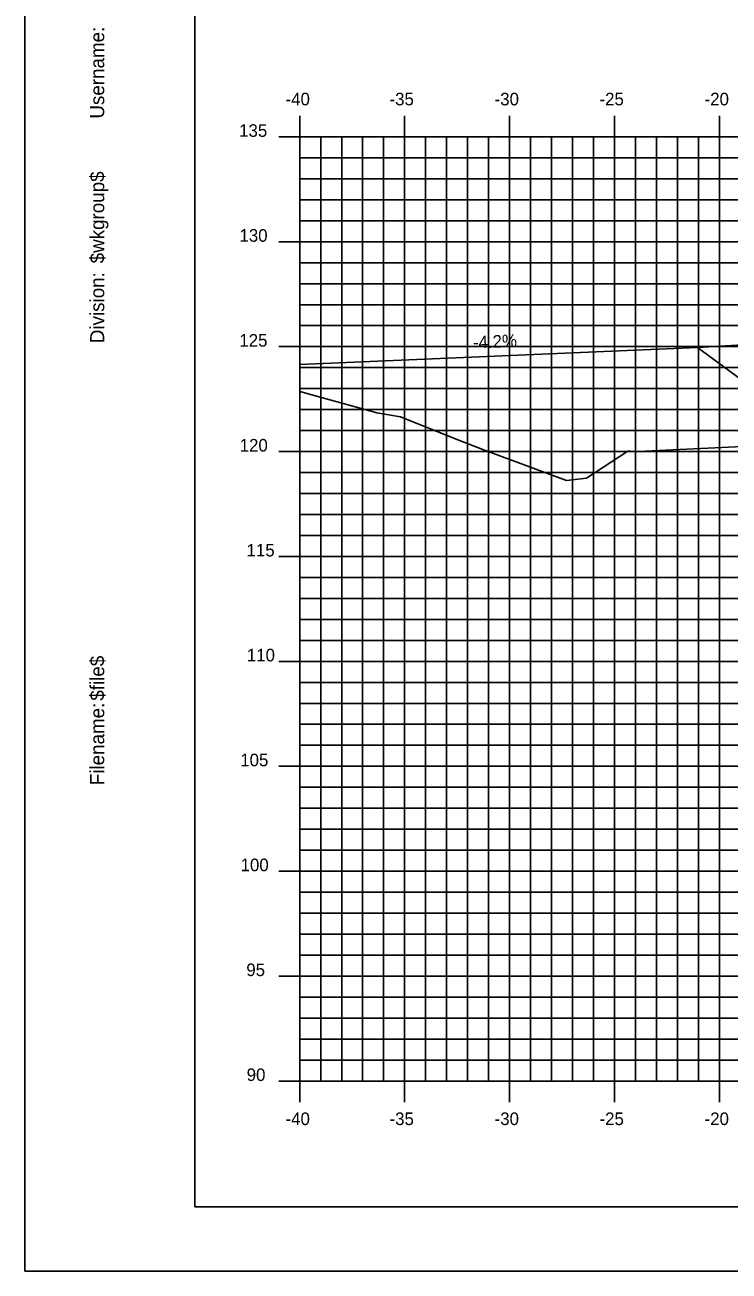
# Model space of a CAD drawing. Extents: x 850598 to 870284, y 366541 to 366651.
# Drawn here: x 864125 to 864158.5, y 366541.2 to 366600.6 of the extents above; entities that cross this region are included whole.
import ezdxf

# ---------------------------------------------------------------- set-up
doc = ezdxf.new("R2010")
doc.units = 0
for name, color, linetype in [('ANNOTATION', 7, 'Continuous'), ('BORDER', 7, 'Continuous'), ('D_Roadway_Berm', 7, 'Continuous'), ('D_Roadway_Centerline', 7, 'Continuous'), ('D_Roadway_SlopeLines', 7, 'Continuous'), ('H_V ANNOTATION', 7, 'Continuous'), ('MAJOR', 7, 'Continuous'), ('MINOR', 7, 'Continuous'), ('PLOT BOUNDARY', 7, 'Continuous'), ('S_Roadway_Centerline', 7, 'Continuous')]:
    doc.layers.add(name, color=color, linetype=linetype)

msp = doc.modelspace()

# ---------------------------------------------------------------- linework, layer by layer
at = {"layer": 'BORDER'}
for p, q in [((864133.046, 366649.225), (864133.046, 366544.225)), ((864133.046, 366544.225), (864293.046, 366544.225))]:
    msp.add_line(p, q, dxfattribs=at)
at = {"layer": 'D_Roadway_Berm'}
msp.add_lwpolyline([(864160.501, 366585.392), (864157.001, 366585.182)], dxfattribs=at)
at = {"layer": 'D_Roadway_Centerline'}
msp.add_lwpolyline([(864138.046, 366584.377), (864157.001, 366585.182), (864160.046, 366582.944), (864160.501, 366585.392), (864160.592, 366585.394), (864160.67, 366585.347), (864161.04, 366584.96), (864161.046, 366584.794), (864167.046, 366585.154), (864178.046, 366585.484), (864189.046, 366585.154), (864193.046, 366584.914), (864195.046, 366584.794), (864201.046, 366582.794), (864246.714, 366568.225), (864255.66, 366565.371), (864265.522, 366562.225), (864269.522, 366562.225)], dxfattribs=at)
at = {"layer": 'D_Roadway_SlopeLines'}
msp.add_lwpolyline([(864157.001, 366585.182), (864138.046, 366584.377)], dxfattribs=at)
at = {"layer": 'MAJOR'}
for p, q in [((864138.046, 366596.227), (864138.046, 366595.225)), ((864138.046, 366596.227), (864138.046, 366595.225)), ((864143.046, 366596.227), (864143.046, 366595.225)), ((864143.046, 366596.227), (864143.046, 366595.225)), ((864148.046, 366596.227), (864148.046, 366595.225)), ((864148.046, 366596.227), (864148.046, 366595.225)), ((864153.046, 366596.227), (864153.046, 366595.225)), ((864153.046, 366596.227), (864153.046, 366595.225)), ((864158.046, 366596.227), (864158.046, 366595.225)), ((864158.046, 366596.227), (864158.046, 366595.225)), ((864137.044, 366595.225), (864138.046, 366595.225)), ((864137.044, 366595.225), (864138.046, 366595.225)), ((864138.046, 366595.225), (864278.046, 366595.225)), ((864138.046, 366550.225), (864138.046, 366595.225)), ((864138.046, 366550.225), (864138.046, 366595.225)), ((864138.046, 366595.225), (864278.046, 366595.225)), ((864138.046, 366595.225), (864278.046, 366595.225)), ((864138.046, 366550.225), (864138.046, 366595.225)), ((864138.046, 366550.225), (864138.046, 366595.225)), ((864138.046, 366595.225), (864278.046, 366595.225)), ((864143.046, 366550.225), (864143.046, 366595.225)), ((864143.046, 366550.225), (864143.046, 366595.225)), ((864148.046, 366550.225), (864148.046, 366595.225)), ((864148.046, 366550.225), (864148.046, 366595.225)), ((864153.046, 366550.225), (864153.046, 366595.225)), ((864153.046, 366550.225), (864153.046, 366595.225)), ((864158.046, 366550.225), (864158.046, 366595.225)), ((864158.046, 366550.225), (864158.046, 366595.225)), ((864137.044, 366590.225), (864138.046, 366590.225)), ((864137.044, 366590.225), (864138.046, 366590.225)), ((864138.046, 366590.225), (864278.046, 366590.225)), ((864138.046, 366590.225), (864278.046, 366590.225)), ((864137.044, 366585.225), (864138.046, 366585.225)), ((864137.044, 366585.225), (864138.046, 366585.225)), ((864138.046, 366585.225), (864278.046, 366585.225)), ((864138.046, 366585.225), (864278.046, 366585.225)), ((864137.044, 366580.225), (864138.046, 366580.225)), ((864137.044, 366580.225), (864138.046, 366580.225)), ((864138.046, 366580.225), (864278.046, 366580.225)), ((864138.046, 366580.225), (864278.046, 366580.225)), ((864137.044, 366575.225), (864138.046, 366575.225)), ((864137.044, 366575.225), (864138.046, 366575.225)), ((864138.046, 366575.225), (864278.046, 366575.225)), ((864138.046, 366575.225), (864278.046, 366575.225)), ((864137.044, 366570.225), (864138.046, 366570.225)), ((864137.044, 366570.225), (864138.046, 366570.225)), ((864138.046, 366570.225), (864278.046, 366570.225)), ((864138.046, 366570.225), (864278.046, 366570.225)), ((864137.044, 366565.225), (864138.046, 366565.225)), ((864137.044, 366565.225), (864138.046, 366565.225)), ((864138.046, 366565.225), (864278.046, 366565.225)), ((864138.046, 366565.225), (864278.046, 366565.225)), ((864137.044, 366560.225), (864138.046, 366560.225)), ((864137.044, 366560.225), (864138.046, 366560.225)), ((864138.046, 366560.225), (864278.046, 366560.225)), ((864138.046, 366560.225), (864278.046, 366560.225)), ((864137.044, 366555.225), (864138.046, 366555.225)), ((864137.044, 366555.225), (864138.046, 366555.225)), ((864138.046, 366555.225), (864278.046, 366555.225)), ((864138.046, 366555.225), (864278.046, 366555.225)), ((864137.044, 366550.225), (864138.046, 366550.225)), ((864137.044, 366550.225), (864138.046, 366550.225)), ((864138.046, 366550.225), (864278.046, 366550.225)), ((864138.046, 366550.225), (864278.046, 366550.225)), ((864138.046, 366549.223), (864138.046, 366550.225)), ((864138.046, 366550.225), (864278.046, 366550.225)), ((864138.046, 366550.225), (864278.046, 366550.225)), ((864138.046, 366549.223), (864138.046, 366550.225)), ((864143.046, 366549.223), (864143.046, 366550.225)), ((864143.046, 366549.223), (864143.046, 366550.225)), ((864148.046, 366549.223), (864148.046, 366550.225)), ((864148.046, 366549.223), (864148.046, 366550.225)), ((864153.046, 366549.223), (864153.046, 366550.225)), ((864153.046, 366549.223), (864153.046, 366550.225)), ((864158.046, 366549.223), (864158.046, 366550.225)), ((864158.046, 366549.223), (864158.046, 366550.225))]:
    msp.add_line(p, q, dxfattribs=at)
at = {"layer": 'MINOR'}
for p, q in [((864139.046, 366550.225), (864139.046, 366595.225)), ((864139.046, 366550.225), (864139.046, 366595.225)), ((864140.046, 366550.225), (864140.046, 366595.225)), ((864140.046, 366550.225), (864140.046, 366595.225)), ((864141.046, 366550.225), (864141.046, 366595.225)), ((864141.046, 366550.225), (864141.046, 366595.225)), ((864142.046, 366550.225), (864142.046, 366595.225)), ((864142.046, 366550.225), (864142.046, 366595.225)), ((864144.046, 366550.225), (864144.046, 366595.225)), ((864144.046, 366550.225), (864144.046, 366595.225)), ((864145.046, 366550.225), (864145.046, 366595.225)), ((864145.046, 366550.225), (864145.046, 366595.225)), ((864146.046, 366550.225), (864146.046, 366595.225)), ((864146.046, 366550.225), (864146.046, 366595.225)), ((864147.046, 366550.225), (864147.046, 366595.225)), ((864147.046, 366550.225), (864147.046, 366595.225)), ((864149.046, 366550.225), (864149.046, 366595.225)), ((864149.046, 366550.225), (864149.046, 366595.225)), ((864150.046, 366550.225), (864150.046, 366595.225)), ((864150.046, 366550.225), (864150.046, 366595.225)), ((864151.046, 366550.225), (864151.046, 366595.225)), ((864151.046, 366550.225), (864151.046, 366595.225)), ((864152.046, 366550.225), (864152.046, 366595.225)), ((864152.046, 366550.225), (864152.046, 366595.225)), ((864154.046, 366550.225), (864154.046, 366595.225)), ((864154.046, 366550.225), (864154.046, 366595.225)), ((864155.046, 366550.225), (864155.046, 366595.225)), ((864155.046, 366550.225), (864155.046, 366595.225)), ((864156.046, 366550.225), (864156.046, 366595.225)), ((864156.046, 366550.225), (864156.046, 366595.225)), ((864157.046, 366550.225), (864157.046, 366595.225)), ((864157.046, 366550.225), (864157.046, 366595.225)), ((864138.046, 366594.225), (864278.046, 366594.225)), ((864138.046, 366594.225), (864139.048, 366594.225)), ((864138.046, 366594.225), (864278.046, 366594.225)), ((864138.046, 366594.225), (864139.048, 366594.225)), ((864138.046, 366593.225), (864278.046, 366593.225)), ((864138.046, 366593.225), (864139.048, 366593.225)), ((864138.046, 366593.225), (864278.046, 366593.225)), ((864138.046, 366593.225), (864139.048, 366593.225)), ((864138.046, 366592.225), (864278.046, 366592.225)), ((864138.046, 366592.225), (864139.048, 366592.225)), ((864138.046, 366592.225), (864278.046, 366592.225)), ((864138.046, 366592.225), (864139.048, 366592.225)), ((864138.046, 366591.225), (864278.046, 366591.225)), ((864138.046, 366591.225), (864139.048, 366591.225)), ((864138.046, 366591.225), (864278.046, 366591.225)), ((864138.046, 366591.225), (864139.048, 366591.225)), ((864138.046, 366589.225), (864278.046, 366589.225)), ((864138.046, 366589.225), (864139.048, 366589.225)), ((864138.046, 366589.225), (864278.046, 366589.225)), ((864138.046, 366589.225), (864139.048, 366589.225)), ((864138.046, 366588.225), (864278.046, 366588.225)), ((864138.046, 366588.225), (864139.048, 366588.225)), ((864138.046, 366588.225), (864278.046, 366588.225)), ((864138.046, 366588.225), (864139.048, 366588.225)), ((864138.046, 366587.225), (864278.046, 366587.225)), ((864138.046, 366587.225), (864139.048, 366587.225)), ((864138.046, 366587.225), (864278.046, 366587.225)), ((864138.046, 366587.225), (864139.048, 366587.225)), ((864138.046, 366586.225), (864278.046, 366586.225)), ((864138.046, 366586.225), (864139.048, 366586.225)), ((864138.046, 366586.225), (864278.046, 366586.225)), ((864138.046, 366586.225), (864139.048, 366586.225)), ((864138.046, 366584.225), (864278.046, 366584.225)), ((864138.046, 366584.225), (864139.048, 366584.225)), ((864138.046, 366584.225), (864278.046, 366584.225)), ((864138.046, 366584.225), (864139.048, 366584.225)), ((864138.046, 366583.225), (864278.046, 366583.225)), ((864138.046, 366583.225), (864139.048, 366583.225)), ((864138.046, 366583.225), (864278.046, 366583.225)), ((864138.046, 366583.225), (864139.048, 366583.225)), ((864138.046, 366582.225), (864278.046, 366582.225)), ((864138.046, 366582.225), (864139.048, 366582.225)), ((864138.046, 366582.225), (864278.046, 366582.225)), ((864138.046, 366582.225), (864139.048, 366582.225)), ((864138.046, 366581.225), (864278.046, 366581.225)), ((864138.046, 366581.225), (864139.048, 366581.225)), ((864138.046, 366581.225), (864278.046, 366581.225)), ((864138.046, 366581.225), (864139.048, 366581.225)), ((864138.046, 366579.225), (864278.046, 366579.225)), ((864138.046, 366579.225), (864139.048, 366579.225)), ((864138.046, 366579.225), (864278.046, 366579.225)), ((864138.046, 366579.225), (864139.048, 366579.225)), ((864138.046, 366578.225), (864278.046, 366578.225)), ((864138.046, 366578.225), (864139.048, 366578.225)), ((864138.046, 366578.225), (864278.046, 366578.225)), ((864138.046, 366578.225), (864139.048, 366578.225)), ((864138.046, 366577.225), (864278.046, 366577.225)), ((864138.046, 366577.225), (864139.048, 366577.225)), ((864138.046, 366577.225), (864278.046, 366577.225)), ((864138.046, 366577.225), (864139.048, 366577.225)), ((864138.046, 366576.225), (864278.046, 366576.225)), ((864138.046, 366576.225), (864139.048, 366576.225)), ((864138.046, 366576.225), (864278.046, 366576.225)), ((864138.046, 366576.225), (864139.048, 366576.225)), ((864138.046, 366574.225), (864278.046, 366574.225)), ((864138.046, 366574.225), (864139.048, 366574.225)), ((864138.046, 366574.225), (864278.046, 366574.225)), ((864138.046, 366574.225), (864139.048, 366574.225)), ((864138.046, 366573.225), (864278.046, 366573.225)), ((864138.046, 366573.225), (864139.048, 366573.225)), ((864138.046, 366573.225), (864278.046, 366573.225)), ((864138.046, 366573.225), (864139.048, 366573.225)), ((864138.046, 366572.225), (864278.046, 366572.225)), ((864138.046, 366572.225), (864139.048, 366572.225)), ((864138.046, 366572.225), (864278.046, 366572.225)), ((864138.046, 366572.225), (864139.048, 366572.225)), ((864138.046, 366571.225), (864278.046, 366571.225)), ((864138.046, 366571.225), (864139.048, 366571.225)), ((864138.046, 366571.225), (864278.046, 366571.225)), ((864138.046, 366571.225), (864139.048, 366571.225)), ((864138.046, 366569.225), (864278.046, 366569.225)), ((864138.046, 366569.225), (864139.048, 366569.225)), ((864138.046, 366569.225), (864278.046, 366569.225)), ((864138.046, 366569.225), (864139.048, 366569.225)), ((864138.046, 366568.225), (864278.046, 366568.225)), ((864138.046, 366568.225), (864139.048, 366568.225)), ((864138.046, 366568.225), (864278.046, 366568.225)), ((864138.046, 366568.225), (864139.048, 366568.225)), ((864138.046, 366567.225), (864278.046, 366567.225)), ((864138.046, 366567.225), (864139.048, 366567.225)), ((864138.046, 366567.225), (864278.046, 366567.225)), ((864138.046, 366567.225), (864139.048, 366567.225)), ((864138.046, 366566.225), (864278.046, 366566.225)), ((864138.046, 366566.225), (864139.048, 366566.225)), ((864138.046, 366566.225), (864278.046, 366566.225)), ((864138.046, 366566.225), (864139.048, 366566.225)), ((864138.046, 366564.225), (864278.046, 366564.225)), ((864138.046, 366564.225), (864139.048, 366564.225)), ((864138.046, 366564.225), (864278.046, 366564.225)), ((864138.046, 366564.225), (864139.048, 366564.225)), ((864138.046, 366563.225), (864278.046, 366563.225)), ((864138.046, 366563.225), (864139.048, 366563.225)), ((864138.046, 366563.225), (864278.046, 366563.225)), ((864138.046, 366563.225), (864139.048, 366563.225)), ((864138.046, 366562.225), (864278.046, 366562.225)), ((864138.046, 366562.225), (864139.048, 366562.225)), ((864138.046, 366562.225), (864278.046, 366562.225)), ((864138.046, 366562.225), (864139.048, 366562.225)), ((864138.046, 366561.225), (864278.046, 366561.225)), ((864138.046, 366561.225), (864139.048, 366561.225)), ((864138.046, 366561.225), (864278.046, 366561.225)), ((864138.046, 366561.225), (864139.048, 366561.225)), ((864138.046, 366559.225), (864278.046, 366559.225)), ((864138.046, 366559.225), (864139.048, 366559.225)), ((864138.046, 366559.225), (864278.046, 366559.225)), ((864138.046, 366559.225), (864139.048, 366559.225)), ((864138.046, 366558.225), (864278.046, 366558.225)), ((864138.046, 366558.225), (864139.048, 366558.225)), ((864138.046, 366558.225), (864278.046, 366558.225)), ((864138.046, 366558.225), (864139.048, 366558.225)), ((864138.046, 366557.225), (864278.046, 366557.225)), ((864138.046, 366557.225), (864139.048, 366557.225)), ((864138.046, 366557.225), (864278.046, 366557.225)), ((864138.046, 366557.225), (864139.048, 366557.225)), ((864138.046, 366556.225), (864278.046, 366556.225)), ((864138.046, 366556.225), (864139.048, 366556.225)), ((864138.046, 366556.225), (864278.046, 366556.225)), ((864138.046, 366556.225), (864139.048, 366556.225)), ((864138.046, 366554.225), (864278.046, 366554.225)), ((864138.046, 366554.225), (864139.048, 366554.225)), ((864138.046, 366554.225), (864278.046, 366554.225)), ((864138.046, 366554.225), (864139.048, 366554.225)), ((864138.046, 366553.225), (864278.046, 366553.225)), ((864138.046, 366553.225), (864139.048, 366553.225)), ((864138.046, 366553.225), (864278.046, 366553.225)), ((864138.046, 366553.225), (864139.048, 366553.225)), ((864138.046, 366552.225), (864278.046, 366552.225)), ((864138.046, 366552.225), (864139.048, 366552.225)), ((864138.046, 366552.225), (864278.046, 366552.225)), ((864138.046, 366552.225), (864139.048, 366552.225)), ((864138.046, 366551.225), (864278.046, 366551.225)), ((864138.046, 366551.225), (864139.048, 366551.225)), ((864138.046, 366551.225), (864278.046, 366551.225)), ((864138.046, 366551.225), (864139.048, 366551.225))]:
    msp.add_line(p, q, dxfattribs=at)
at = {"layer": 'PLOT BOUNDARY'}
msp.add_lwpolyline([(864124.953, 366541.166), (864294.953, 366541.166), (864294.953, 366651.166), (864124.953, 366651.166)], close=True, dxfattribs=at)
at = {"layer": 'S_Roadway_Centerline'}
msp.add_lwpolyline([(864138.046, 366583.086), (864141.729, 366582.068), (864142.85, 366581.881), (864145.575, 366580.785), (864146.853, 366580.289), (864150.758, 366578.842), (864151.716, 366578.96), (864153.676, 366580.239), (864153.811, 366580.24), (864154.174, 366580.232), (864173.068, 366581.138), (864179.567, 366581.269), (864192.872, 366581.741), (864197.686, 366580.478), (864199.147, 366580.025), (864199.623, 366579.963), (864200.627, 366580.093), (864205.482, 366581.126)], dxfattribs=at)

# ---------------------------------------------------------------- texts
at = {"layer": 'ANNOTATION'}
msp.add_text('-4.2%', height=0.6, rotation=2.43127, dxfattribs=at).set_placement((864146.316, 366585.129))
at = {"layer": 'BORDER'}
for s, p in [('Username:', (864128.731, 366596.093)), ('$wkgroup$', (864128.731, 366589.195)), ('Division:', (864128.731, 366585.391)), ('$file$', (864128.731, 366568.351)), ('Filename:', (864128.731, 366564.324))]:
    msp.add_text(s, height=0.6696, rotation=90, dxfattribs=at).set_placement(p)
at = {"layer": 'H_V ANNOTATION'}
for s, p in [('-40', (864137.372, 366596.725)), ('-35', (864142.326, 366596.725)), ('-30', (864147.334, 366596.725)), ('-25', (864152.332, 366596.725)), ('-20', (864157.34, 366596.725)), ('135', (864135.16, 366595.225)), ('130', (864135.176, 366590.225)), ('125', (864135.171, 366585.225)), ('120', (864135.187, 366580.225)), ('115', (864135.513, 366575.225)), ('110', (864135.529, 366570.225)), ('105', (864135.214, 366565.225)), ('100', (864135.23, 366560.225)), ('95', (864135.503, 366555.225)), ('90', (864135.519, 366550.225)), ('-40', (864137.372, 366548.125)), ('-35', (864142.326, 366548.125)), ('-30', (864147.334, 366548.125)), ('-25', (864152.332, 366548.125)), ('-20', (864157.34, 366548.125))]:
    msp.add_text(s, height=0.6, dxfattribs=at).set_placement(p)

doc.saveas('drawing.dxf')
